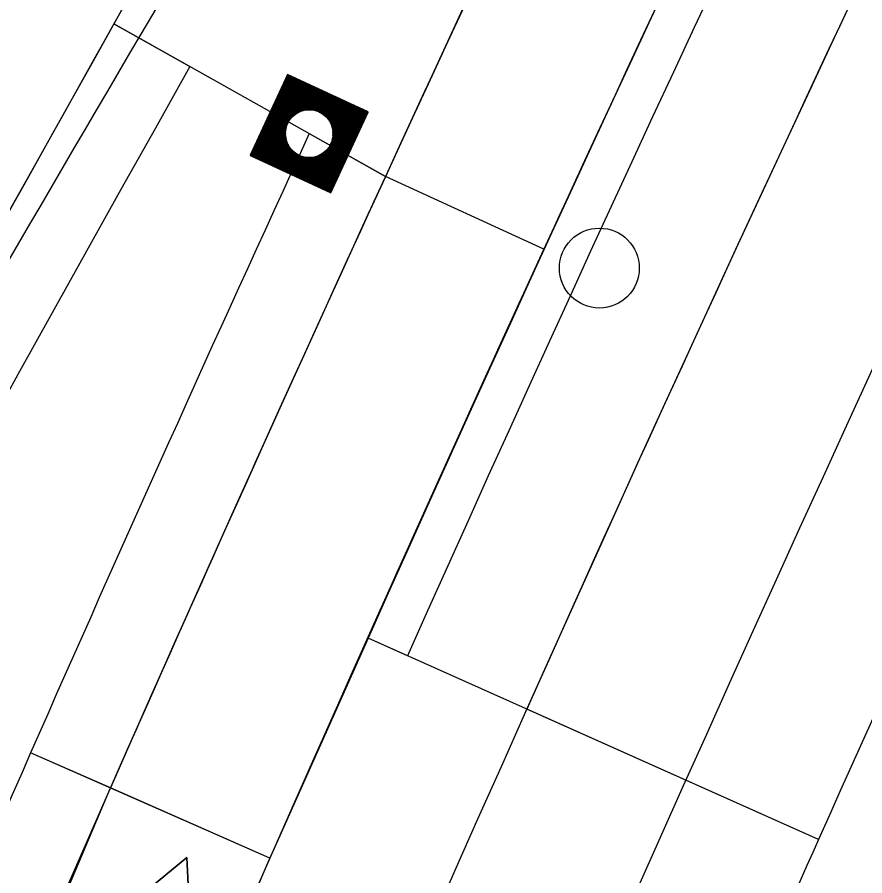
# Model space of a CAD drawing. Extents: x 14104283 to 14129344, y 8637090 to 8673339.
# Drawn here: x 14118941.7 to 14119000.1, y 8668503.9 to 8668563 of the extents above; entities that cross this region are included whole.
import ezdxf

# ---------------------------------------------------------------- set-up
doc = ezdxf.new("R2010")
doc.units = 0
for name, color, linetype in [('Cell', 7, 'Continuous'), ('dsnCellElements', 7, 'Continuous'), ('dsnPaintExistingBrokenLaneLineWhite', 7, 'Continuous'), ('dsnPaintExistingEdgeLineLeftYellow', 7, 'Continuous'), ('dsnPaintExistingEdgeLineRightWhite', 7, 'Continuous'), ('dsnPaintExistingLaneLineWhite', 7, 'Continuous'), ('dsnPaintRemoveEdgeLineYellow', 7, 'Continuous'), ('dsnPaintRemoveLaneLineWhite', 7, 'Continuous'), ('dsnShadingPaved', 7, 'Continuous'), ('dsnStdLabel', 7, 'Continuous'), ('dsnStgShadingPrevPav', 7, 'Continuous'), ('dsnTapeExistingChannelizingLaneWhite', 7, 'Continuous'), ('dsnTapeExistingChannelizingLaneYellow', 7, 'Continuous'), ('dsnTapePlaceChannelizingLaneWhite', 7, 'Continuous'), ('dsnTapePlaceChannelizingLaneYellow', 7, 'Continuous'), ('dsnTapeRemoveChannelizingYellow', 7, 'Continuous'), ('Level 2', 7, 'Continuous'), ('Level 5', 7, 'Continuous')]:
    doc.layers.add(name, color=color, linetype=linetype)

msp = doc.modelspace()

# ---------------------------------------------------------------- linework, layer by layer
at = {"layer": 'Cell'}
msp.add_circle((14118981.821, 8668545.723), 2.75, dxfattribs=at)
at = {"layer": 'dsnCellElements'}
msp.add_circle((14118961.845, 8668554.979), 1.65, dxfattribs=at)
at = {"layer": 'dsnPaintExistingBrokenLaneLineWhite'}
msp.add_arc((14121592.114, 8667345.675), 2864.949, 147.157369, 157.163302, dxfattribs=at)
at = {"layer": 'dsnPaintExistingEdgeLineLeftYellow'}
msp.add_arc((14121955.849, 8666791.923), 3488, 149.507619, 152.692114, dxfattribs=at)
at = {"layer": 'dsnPaintExistingEdgeLineRightWhite'}
msp.add_arc((14121592.114, 8667345.675), 2852.949, 147.157369, 157.163302, dxfattribs=at)
at = {"layer": 'dsnPaintExistingLaneLineWhite'}
msp.add_arc((14122745.391, 8666422.793), 4382.732, 149.348366, 152.563119, dxfattribs=at)
at = {"layer": 'dsnPaintRemoveEdgeLineYellow'}
msp.add_line((14118852.568, 8668283.932), (14118948.154, 8668509.936), dxfattribs=at)
msp.add_arc((14121592.114, 8667345.675), 2888.949, 155.318405, 156.233892, dxfattribs=at)
at = {"layer": 'dsnPaintRemoveLaneLineWhite'}
msp.add_arc((14121592.114, 8667345.675), 2876.949, 153.708666, 156.903373, dxfattribs=at)
at = {"layer": 'dsnShadingPaved'}
for centre, radius, start, end in [((14121955.849, 8666791.923), 3512, 144.954928, 152.692114), ((14121955.849, 8666791.923), 3500, 144.954928, 152.692114), ((14121592.114, 8667345.675), 2888.949, 151.245384, 156.903373), ((14121592.114, 8667345.675), 2876.949, 151.245384, 156.903373), ((14123732.957, 8665874.379), 5512, 149.677738, 156.098581)]:
    msp.add_arc(centre, radius, start, end, dxfattribs=at)
at = {"layer": 'dsnStdLabel'}
msp.add_line((14118996.904, 8668506.383), (14118976.821, 8668515.365), dxfattribs=at)
for points in [[(14118963.338, 8668550.913), (14118965.912, 8668556.471), (14118960.353, 8668559.045), (14118957.779, 8668553.486), (14118963.338, 8668550.913)], [(14118963.335, 8668550.914), (14118965.907, 8668556.47), (14118960.354, 8668559.041), (14118957.784, 8668553.488), (14118963.339, 8668550.916)], [(14118963.332, 8668550.915), (14118965.903, 8668556.468), (14118960.356, 8668559.036), (14118957.788, 8668553.489), (14118963.341, 8668550.919)], [(14118963.36, 8668551.055), (14118965.859, 8668556.452), (14118960.372, 8668558.992), (14118957.832, 8668553.505), (14118963.355, 8668550.949)], [(14118963.344, 8668551.099), (14118965.815, 8668556.436), (14118960.388, 8668558.949), (14118957.876, 8668553.522), (14118963.369, 8668550.979)], [(14118963.328, 8668551.143), (14118965.771, 8668556.42), (14118960.404, 8668558.905), (14118957.919, 8668553.538), (14118963.382, 8668551.008)], [(14118963.312, 8668551.186), (14118965.728, 8668556.404), (14118960.42, 8668558.861), (14118957.963, 8668553.554), (14118963.36, 8668551.055)], [(14118963.296, 8668551.23), (14118965.684, 8668556.388), (14118960.436, 8668558.817), (14118958.007, 8668553.57), (14118963.344, 8668551.099)], [(14118963.28, 8668551.274), (14118965.64, 8668556.372), (14118960.453, 8668558.773), (14118958.051, 8668553.586), (14118963.328, 8668551.143)], [(14118963.264, 8668551.318), (14118965.596, 8668556.356), (14118960.469, 8668558.73), (14118958.095, 8668553.602), (14118963.312, 8668551.186)], [(14118963.248, 8668551.362), (14118965.552, 8668556.34), (14118960.485, 8668558.686), (14118958.139, 8668553.618), (14118963.296, 8668551.23)], [(14118963.232, 8668551.406), (14118965.509, 8668556.323), (14118960.501, 8668558.642), (14118958.182, 8668553.634), (14118963.28, 8668551.274)], [(14118963.216, 8668551.449), (14118965.465, 8668556.307), (14118960.517, 8668558.598), (14118958.226, 8668553.65), (14118963.264, 8668551.318)], [(14118963.2, 8668551.493), (14118965.421, 8668556.291), (14118960.533, 8668558.554), (14118958.27, 8668553.666), (14118963.248, 8668551.362)], [(14118963.183, 8668551.537), (14118965.377, 8668556.275), (14118960.549, 8668558.51), (14118958.314, 8668553.682), (14118963.232, 8668551.406)], [(14118963.167, 8668551.581), (14118965.333, 8668556.259), (14118960.565, 8668558.467), (14118958.358, 8668553.698), (14118963.216, 8668551.449)], [(14118963.151, 8668551.625), (14118965.289, 8668556.243), (14118960.581, 8668558.423), (14118958.401, 8668553.715), (14118963.2, 8668551.493)], [(14118963.135, 8668551.668), (14118965.246, 8668556.227), (14118960.597, 8668558.379), (14118958.445, 8668553.731), (14118963.183, 8668551.537)], [(14118963.119, 8668551.712), (14118965.202, 8668556.211), (14118960.613, 8668558.335), (14118958.489, 8668553.747), (14118963.167, 8668551.581)], [(14118963.103, 8668551.756), (14118965.158, 8668556.195), (14118960.629, 8668558.291), (14118958.533, 8668553.763), (14118963.151, 8668551.625)], [(14118963.087, 8668551.8), (14118965.114, 8668556.179), (14118960.646, 8668558.248), (14118958.577, 8668553.779), (14118963.135, 8668551.668)], [(14118963.071, 8668551.844), (14118965.07, 8668556.163), (14118960.662, 8668558.204), (14118958.62, 8668553.795), (14118963.119, 8668551.712)], [(14118963.055, 8668551.887), (14118965.027, 8668556.147), (14118960.678, 8668558.16), (14118958.664, 8668553.811), (14118963.103, 8668551.756)], [(14118963.039, 8668551.931), (14118964.983, 8668556.13), (14118960.694, 8668558.116), (14118958.708, 8668553.827), (14118963.087, 8668551.8)], [(14118963.023, 8668551.975), (14118964.939, 8668556.114), (14118960.71, 8668558.072), (14118958.752, 8668553.843), (14118963.071, 8668551.844)], [(14118963.007, 8668552.019), (14118964.895, 8668556.098), (14118960.726, 8668558.029), (14118958.796, 8668553.859), (14118963.055, 8668551.887)], [(14118962.99, 8668552.063), (14118964.851, 8668556.082), (14118960.742, 8668557.985), (14118958.839, 8668553.875), (14118963.039, 8668551.931)], [(14118962.974, 8668552.107), (14118964.808, 8668556.066), (14118960.758, 8668557.941), (14118958.883, 8668553.891), (14118963.023, 8668551.975)], [(14118962.958, 8668552.15), (14118964.764, 8668556.05), (14118960.774, 8668557.897), (14118958.927, 8668553.908), (14118963.007, 8668552.019)], [(14118962.942, 8668552.194), (14118964.72, 8668556.034), (14118960.79, 8668557.853), (14118958.971, 8668553.924), (14118962.99, 8668552.063)], [(14118962.926, 8668552.238), (14118964.676, 8668556.018), (14118960.806, 8668557.81), (14118959.015, 8668553.94), (14118962.974, 8668552.107)], [(14118962.91, 8668552.282), (14118964.632, 8668556.002), (14118960.822, 8668557.766), (14118959.059, 8668553.956), (14118962.958, 8668552.15)], [(14118962.894, 8668552.326), (14118964.589, 8668555.986), (14118960.839, 8668557.722), (14118959.102, 8668553.972), (14118962.942, 8668552.194)], [(14118962.878, 8668552.369), (14118964.545, 8668555.97), (14118960.855, 8668557.678), (14118959.146, 8668553.988), (14118962.926, 8668552.238)], [(14118962.862, 8668552.413), (14118964.501, 8668555.954), (14118960.871, 8668557.634), (14118959.19, 8668554.004), (14118962.91, 8668552.282)], [(14118962.846, 8668552.457), (14118964.457, 8668555.938), (14118960.887, 8668557.59), (14118959.234, 8668554.02), (14118962.894, 8668552.326)], [(14118962.83, 8668552.501), (14118964.413, 8668555.921), (14118960.903, 8668557.547), (14118959.278, 8668554.036), (14118962.878, 8668552.369)], [(14118962.814, 8668552.545), (14118964.369, 8668555.905), (14118960.919, 8668557.503), (14118959.321, 8668554.052), (14118962.862, 8668552.413)], [(14118962.797, 8668552.588), (14118964.326, 8668555.889), (14118960.935, 8668557.459), (14118959.365, 8668554.068), (14118962.846, 8668552.457)], [(14118962.781, 8668552.632), (14118964.282, 8668555.873), (14118960.951, 8668557.415), (14118959.409, 8668554.084), (14118962.83, 8668552.501)], [(14118962.765, 8668552.676), (14118964.238, 8668555.857), (14118960.967, 8668557.371), (14118959.453, 8668554.101), (14118962.814, 8668552.545)], [(14118962.749, 8668552.72), (14118964.194, 8668555.841), (14118960.983, 8668557.328), (14118959.497, 8668554.117), (14118962.797, 8668552.588)], [(14118962.733, 8668552.764), (14118964.15, 8668555.825), (14118960.999, 8668557.284), (14118959.54, 8668554.133), (14118962.781, 8668552.632)], [(14118962.717, 8668552.807), (14118964.107, 8668555.809), (14118961.015, 8668557.24), (14118959.584, 8668554.149), (14118962.765, 8668552.676)], [(14118962.701, 8668552.851), (14118964.063, 8668555.793), (14118961.031, 8668557.196), (14118959.628, 8668554.165), (14118962.749, 8668552.72)], [(14118962.685, 8668552.895), (14118964.019, 8668555.777), (14118961.048, 8668557.152), (14118959.672, 8668554.181), (14118962.733, 8668552.764)], [(14118962.24, 8668556.564), (14118961.064, 8668557.109), (14118960.519, 8668555.932)], [(14118962.1, 8668556.592), (14118961.08, 8668557.065), (14118960.607, 8668556.044)], [(14118961.993, 8668556.606), (14118961.096, 8668557.021), (14118960.681, 8668556.124)], [(14118961.902, 8668556.611), (14118961.112, 8668556.977), (14118960.746, 8668556.187)], [(14118961.822, 8668556.612), (14118961.128, 8668556.933), (14118960.807, 8668556.24)], [(14118961.749, 8668556.609), (14118961.144, 8668556.889), (14118960.864, 8668556.285)], [(14118961.682, 8668556.604), (14118961.16, 8668556.846), (14118960.919, 8668556.324)], [(14118961.62, 8668556.597), (14118961.176, 8668556.802), (14118960.971, 8668556.359)], [(14118961.561, 8668556.587), (14118961.192, 8668556.758), (14118961.022, 8668556.389)], [(14118961.506, 8668556.577), (14118961.208, 8668556.714), (14118961.071, 8668556.417)], [(14118961.453, 8668556.565), (14118961.224, 8668556.67), (14118961.119, 8668556.442)], [(14118961.403, 8668556.551), (14118961.241, 8668556.627), (14118961.165, 8668556.464)], [(14118961.355, 8668556.537), (14118961.257, 8668556.583), (14118961.211, 8668556.484)], [(14118961.31, 8668556.522), (14118961.273, 8668556.539), (14118961.256, 8668556.502)], [(14118963.431, 8668554.584), (14118963.975, 8668555.761), (14118962.799, 8668556.305)], [(14118963.459, 8668554.724), (14118963.931, 8668555.745), (14118962.911, 8668556.217)], [(14118963.472, 8668554.831), (14118963.888, 8668555.728), (14118962.991, 8668556.144)], [(14118963.478, 8668554.922), (14118963.844, 8668555.712), (14118963.054, 8668556.078)], [(14118963.479, 8668555.003), (14118963.8, 8668555.696), (14118963.106, 8668556.017)], [(14118963.476, 8668555.075), (14118963.756, 8668555.68), (14118963.151, 8668555.96)], [(14118963.471, 8668555.142), (14118963.712, 8668555.664), (14118963.191, 8668555.906)], [(14118960.26, 8668555.373), (14118959.716, 8668554.197), (14118960.892, 8668553.652)], [(14118963.463, 8668555.205), (14118963.669, 8668555.648), (14118963.225, 8668555.853)], [(14118963.454, 8668555.263), (14118963.625, 8668555.632), (14118963.256, 8668555.803)], [(14118963.443, 8668555.319), (14118963.581, 8668555.616), (14118963.284, 8668555.754)], [(14118963.431, 8668555.371), (14118963.537, 8668555.6), (14118963.308, 8668555.706)], [(14118963.418, 8668555.421), (14118963.493, 8668555.584), (14118963.331, 8668555.659)], [(14118963.404, 8668555.469), (14118963.449, 8668555.568), (14118963.351, 8668555.613)], [(14118963.389, 8668555.515), (14118963.406, 8668555.552), (14118963.369, 8668555.569)], [(14118960.232, 8668555.233), (14118959.76, 8668554.213), (14118960.78, 8668553.741)], [(14118960.219, 8668555.126), (14118959.803, 8668554.229), (14118960.7, 8668553.814)], [(14118960.213, 8668555.035), (14118959.847, 8668554.245), (14118960.637, 8668553.879)], [(14118960.212, 8668554.955), (14118959.891, 8668554.261), (14118960.585, 8668553.94)], [(14118960.215, 8668554.882), (14118959.935, 8668554.277), (14118960.54, 8668553.997)], [(14118960.22, 8668554.815), (14118959.979, 8668554.294), (14118960.5, 8668554.052)], [(14118960.228, 8668554.753), (14118960.022, 8668554.31), (14118960.466, 8668554.104)], [(14118960.237, 8668554.694), (14118960.066, 8668554.326), (14118960.435, 8668554.155)], [(14118960.248, 8668554.639), (14118960.11, 8668554.342), (14118960.407, 8668554.204)], [(14118960.26, 8668554.587), (14118960.154, 8668554.358), (14118960.383, 8668554.252)], [(14118960.273, 8668554.537), (14118960.198, 8668554.374), (14118960.36, 8668554.299)], [(14118960.287, 8668554.489), (14118960.241, 8668554.39), (14118960.34, 8668554.344)], [(14118960.302, 8668554.443), (14118960.285, 8668554.406), (14118960.322, 8668554.389)], [(14118962.524, 8668553.333), (14118962.62, 8668553.541)], [(14118962.54, 8668553.289), (14118962.669, 8668553.568)], [(14118962.556, 8668553.246), (14118962.72, 8668553.599)], [(14118962.572, 8668553.202), (14118962.772, 8668553.634)], [(14118962.588, 8668553.158), (14118962.827, 8668553.673)], [(14118962.605, 8668553.114), (14118962.884, 8668553.718)], [(14118962.621, 8668553.07), (14118962.945, 8668553.771)], [(14118962.637, 8668553.027), (14118963.01, 8668553.834)], [(14118962.653, 8668552.983), (14118963.084, 8668553.913)], [(14118962.669, 8668552.939), (14118963.172, 8668554.025)], [(14118961.451, 8668553.394), (14118962.717, 8668552.807)], [(14118961.591, 8668553.365), (14118962.701, 8668552.851)], [(14118961.698, 8668553.352), (14118962.685, 8668552.895)], [(14118961.789, 8668553.346), (14118962.669, 8668552.939)], [(14118961.869, 8668553.345), (14118962.653, 8668552.983)], [(14118961.942, 8668553.348), (14118962.637, 8668553.027)], [(14118962.009, 8668553.354), (14118962.621, 8668553.07)], [(14118962.071, 8668553.361), (14118962.605, 8668553.114)], [(14118962.13, 8668553.37), (14118962.588, 8668553.158)], [(14118962.185, 8668553.381), (14118962.572, 8668553.202)], [(14118962.238, 8668553.393), (14118962.556, 8668553.246)], [(14118962.288, 8668553.406), (14118962.54, 8668553.289)], [(14118962.335, 8668553.421), (14118962.524, 8668553.333)], [(14118962.381, 8668553.436), (14118962.508, 8668553.377)], [(14118962.508, 8668553.377), (14118962.572, 8668553.516)]]:
    msp.add_lwpolyline(points, dxfattribs=at)
for radius in [2864.949, 2842.949]:
    msp.add_arc((14121592.114, 8667345.675), radius, 151.16499, 155.903428, dxfattribs=at)
at = {"layer": 'dsnStgShadingPrevPav'}
for p, q in [((14118967.086, 8668552.033), (14118948.389, 8668562.544)), ((14118948.396, 8668562.54), (14118953.633, 8668559.596)), ((14118961.845, 8668554.979), (14118967.093, 8668552.029)), ((14118977.997, 8668547.018), (14118967.093, 8668552.029)), ((14118996.904, 8668506.383), (14118965.902, 8668520.248)), ((14118968.605, 8668519.039), (14118965.902, 8668520.248)), ((14118948.153, 8668509.933), (14118942.662, 8668512.351)), ((14118959.136, 8668505.097), (14118948.153, 8668509.933))]:
    msp.add_line(p, q, dxfattribs=at)
msp.add_lwpolyline([(14118965.902, 8668520.248), (14118959.137, 8668505.099), (14118942.663, 8668512.354)], dxfattribs=at)
for centre, radius, start, end in [((14123732.957, 8665874.379), 5512, 146.425624, 157.163302), ((14123732.846, 8665874.198), 5488.008, 146.41277, 150.668735), ((14123732.957, 8665874.379), 5488, 146.421187, 157.163302), ((14121592.114, 8667345.675), 2888.949, 147.236664, 156.233892), ((14121592.107, 8667345.679), 2888.949, 147.236664, 155.318405), ((14121592.114, 8667345.675), 2876.949, 147.240092, 156.233892), ((14121574.889, 8667355.291), 2857.26, 147.215341, 155.938429), ((14121574.765, 8667355.067), 2854.278, 147.211046, 155.933336), ((14123732.957, 8665874.379), 5488, 150.67095, 151.142959), ((14123732.957, 8665874.379), 5482, 150.67101, 157.163302), ((14121592.114, 8667345.675), 2894.949, 155.30872, 156.233841), ((14121592.114, 8667345.675), 2888.949, 155.318405, 156.233892), ((14121592.114, 8667345.675), 2894.949, 156.233841, 157.163302), ((14121592.114, 8667345.675), 2842.949, 155.903428, 157.163302)]:
    msp.add_arc(centre, radius, start, end, dxfattribs=at)
at = {"layer": 'dsnTapeExistingChannelizingLaneWhite'}
msp.add_arc((14121955.849, 8666791.923), 3512, 147.963777, 151.972727, dxfattribs=at)
at = {"layer": 'dsnTapeExistingChannelizingLaneYellow'}
msp.add_arc((14121592.114, 8667345.675), 2888.949, 151.259893, 155.318405, dxfattribs=at)
at = {"layer": 'dsnTapePlaceChannelizingLaneWhite'}
msp.add_arc((14121592.114, 8667345.675), 2876.949, 151.245384, 156.903373, dxfattribs=at)
at = {"layer": 'dsnTapePlaceChannelizingLaneYellow'}
msp.add_arc((14121592.114, 8667345.675), 2888.949, 151.245384, 156.903373, dxfattribs=at)
at = {"layer": 'dsnTapeRemoveChannelizingYellow'}
msp.add_arc((14121955.849, 8666791.923), 3488, 144.954928, 149.507619, dxfattribs=at)
at = {"layer": 'Level 2'}
msp.add_lwpolyline([(14118946.214, 8668491.935), (14118948.501, 8668490.924), (14118952.037, 8668498.928), (14118953.752, 8668498.17), (14118953.42, 8668505.15), (14118948.036, 8668500.696), (14118949.751, 8668499.938)], close=True, dxfattribs=at)
at = {"layer": 'Level 5'}
msp.add_lwpolyline([(14118949.751, 8668499.938), (14118948.036, 8668500.696), (14118953.42, 8668505.15), (14118953.752, 8668498.17), (14118952.037, 8668498.928), (14118948.501, 8668490.924), (14118946.214, 8668491.935), (14118949.751, 8668499.938)], dxfattribs=at)

doc.saveas('drawing.dxf')
